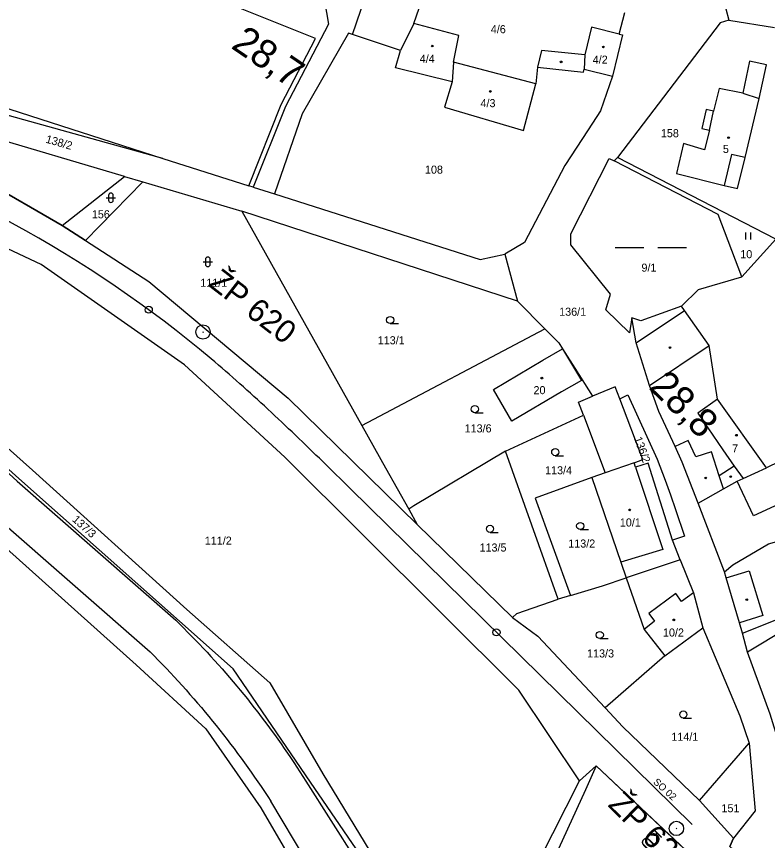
# Model space of a CAD drawing. Extents: x -793666 to -785424, y -1118958 to -1108761.
# Drawn here: x -789506.1 to -789347.7, y -1114452.4 to -1114278.7 of the extents above; entities that cross this region are included whole.
import ezdxf

# ---------------------------------------------------------------- set-up
doc = ezdxf.new("R2010")
doc.units = 0
for name, color, linetype in [('1', 7, 'Continuous'), ('Hranice parcel', 7, 'Continuous'), ('Parcelní čísla', 7, 'Continuous'), ('Vnitřní kresba', 7, 'Continuous'), ('Vrstva 53', 7, 'Continuous'), ('Vrstva 63', 7, 'Continuous'), ('Vrstva 7', 7, 'Continuous'), ('Značky budov', 7, 'Continuous'), ('Značky kultur', 7, 'Continuous')]:
    doc.layers.add(name, color=color, linetype=linetype)

msp = doc.modelspace()

# ---------------------------------------------------------------- linework, layer by layer
at = {"layer": '1'}
msp.add_line((-789435.79, -1114378.12), (-789363.55, -1114449.05), dxfattribs=at)
msp.add_line((-789435.79, -1114378.12), (-789363.55, -1114449.05), dxfattribs=at)
msp.add_line((-789435.79, -1114378.12), (-789363.55, -1114449.05), dxfattribs=at)
msp.add_lwpolyline([(-789435.79, -1114378.12), (-789436.5, -1114377.42), (-789437.21, -1114376.72), (-789437.93, -1114376.02), (-789438.64, -1114375.32), (-789439.36, -1114374.62), (-789440.07, -1114373.92), (-789440.78, -1114373.22), (-789441.5, -1114372.52), (-789442.22, -1114371.82), (-789442.93, -1114371.13), (-789443.65, -1114370.43), (-789444.37, -1114369.73), (-789445.09, -1114369.04), (-789445.81, -1114368.34), (-789446.53, -1114367.65), (-789447.25, -1114366.96), (-789447.97, -1114366.27), (-789448.7, -1114365.58), (-789449.42, -1114364.89), (-789450.15, -1114364.2), (-789450.88, -1114363.52), (-789451.6, -1114362.83), (-789452.33, -1114362.15), (-789453.07, -1114361.47), (-789453.8, -1114360.79), (-789454.54, -1114360.11), (-789455.27, -1114359.44), (-789456.01, -1114358.76), (-789456.75, -1114358.09), (-789457.5, -1114357.42), (-789458.24, -1114356.75), (-789458.99, -1114356.09), (-789459.74, -1114355.42), (-789460.49, -1114354.76), (-789461.24, -1114354.11), (-789462, -1114353.45), (-789462.75, -1114352.8), (-789463.51, -1114352.15), (-789464.28, -1114351.5), (-789465.04, -1114350.86)], dxfattribs=at)
msp.add_lwpolyline([(-789435.79, -1114378.12), (-789436.5, -1114377.42), (-789437.21, -1114376.72), (-789437.93, -1114376.02), (-789438.64, -1114375.32), (-789439.36, -1114374.62), (-789440.07, -1114373.92), (-789440.78, -1114373.22), (-789441.5, -1114372.52), (-789442.22, -1114371.82), (-789442.93, -1114371.13), (-789443.65, -1114370.43), (-789444.37, -1114369.73), (-789445.09, -1114369.04), (-789445.81, -1114368.34), (-789446.53, -1114367.65), (-789447.25, -1114366.96), (-789447.97, -1114366.27), (-789448.7, -1114365.58), (-789449.42, -1114364.89), (-789450.15, -1114364.2), (-789450.88, -1114363.52), (-789451.6, -1114362.83), (-789452.33, -1114362.15), (-789453.07, -1114361.47), (-789453.8, -1114360.79), (-789454.54, -1114360.11), (-789455.27, -1114359.44), (-789456.01, -1114358.76), (-789456.75, -1114358.09), (-789457.5, -1114357.42), (-789458.24, -1114356.75), (-789458.99, -1114356.09), (-789459.74, -1114355.42), (-789460.49, -1114354.76), (-789461.24, -1114354.11), (-789462, -1114353.45), (-789462.75, -1114352.8), (-789463.51, -1114352.15), (-789464.28, -1114351.5), (-789465.04, -1114350.86)], dxfattribs=at)
msp.add_lwpolyline([(-789435.79, -1114378.12), (-789436.5, -1114377.42), (-789437.21, -1114376.72), (-789437.93, -1114376.02), (-789438.64, -1114375.32), (-789439.36, -1114374.62), (-789440.07, -1114373.92), (-789440.78, -1114373.22), (-789441.5, -1114372.52), (-789442.22, -1114371.82), (-789442.93, -1114371.13), (-789443.65, -1114370.43), (-789444.37, -1114369.73), (-789445.09, -1114369.04), (-789445.81, -1114368.34), (-789446.53, -1114367.65), (-789447.25, -1114366.96), (-789447.97, -1114366.27), (-789448.7, -1114365.58), (-789449.42, -1114364.89), (-789450.15, -1114364.2), (-789450.88, -1114363.52), (-789451.6, -1114362.83), (-789452.33, -1114362.15), (-789453.07, -1114361.47), (-789453.8, -1114360.79), (-789454.54, -1114360.11), (-789455.27, -1114359.44), (-789456.01, -1114358.76), (-789456.75, -1114358.09), (-789457.5, -1114357.42), (-789458.24, -1114356.75), (-789458.99, -1114356.09), (-789459.74, -1114355.42), (-789460.49, -1114354.76), (-789461.24, -1114354.11), (-789462, -1114353.45), (-789462.75, -1114352.8), (-789463.51, -1114352.15), (-789464.28, -1114351.5), (-789465.04, -1114350.86)], dxfattribs=at)
for centre in [(-789478.21, -1114340.49), (-789404.86, -1114408.52)]:
    msp.add_circle(centre, 0.75, dxfattribs=at)
msp.add_arc((-789628.9, -1114546.24), 255, 50.0141, 72.8377, dxfattribs=at)
msp.add_arc((-789628.9, -1114546.24), 255, 50.0141, 72.8377, dxfattribs=at)
msp.add_arc((-789628.9, -1114546.24), 255, 50.0141, 72.8377, dxfattribs=at)
at = {"layer": 'Hranice parcel'}
for p, q in [((-789357.67, -1114272.43), (-789355.8, -1114279.44)), ((-789435.21, -1114282.44), (-789432.19, -1114273.58)), ((-789475.21, -1114308.57), (-789585.72, -1114278.05)), ((-789378.96, -1114282.38), (-789377.78, -1114277.85)), ((-789422.26, -1114280.14), (-789425.12, -1114285.82)), ((-789355.8, -1114279.44), (-789346.22, -1114281.01)), ((-789425.12, -1114285.82), (-789435.21, -1114282.44)), ((-789413.93, -1114288.28), (-789414.22, -1114292.44)), ((-789396.58, -1114292.88), (-789413.93, -1114288.28)), ((-789396.19, -1114289.36), (-789396.58, -1114292.88)), ((-789475.21, -1114308.57), (-789457.13, -1114314.34)), ((-789380.04, -1114309.13), (-789379.32, -1114308.36)), ((-789345.93, -1114325.6), (-789379.32, -1114308.36)), ((-789496.46, -1114322.71), (-789483.32, -1114312.4)), ((-789483.32, -1114312.4), (-789479.44, -1114313.55)), ((-789479.44, -1114313.55), (-789491.56, -1114325.89)), ((-789479.44, -1114313.55), (-789458.58, -1114319.72)), ((-789456.17, -1114314.65), (-789457.13, -1114314.34)), ((-789456.17, -1114314.65), (-789451.67, -1114316.09)), ((-789458.58, -1114319.72), (-789433.25, -1114364.91)), ((-789400.45, -1114338.66), (-789458.58, -1114319.72)), ((-789491.56, -1114325.89), (-789496.46, -1114322.71)), ((-789353.07, -1114333.57), (-789345.93, -1114325.6)), ((-789403.1, -1114328.81), (-789400.45, -1114338.66)), ((-789400.45, -1114338.66), (-789394.68, -1114344.5)), ((-789433.25, -1114364.91), (-789394.68, -1114344.5)), ((-789378.83, -1114359.27), (-789377.12, -1114358.42)), ((-789402.98, -1114370.28), (-789386.48, -1114362.74)), ((-789402.98, -1114370.28), (-789422.27, -1114381.87)), ((-789391.84, -1114401.52), (-789402.98, -1114370.28)), ((-789422.27, -1114381.87), (-789423.37, -1114382.53)), ((-789423.37, -1114382.53), (-789421.56, -1114385.77)), ((-789356.78, -1114395.78), (-789362.29, -1114381.31)), ((-789421.56, -1114385.77), (-789401.5, -1114405.4)), ((-789365.17, -1114388.27), (-789367.72, -1114389.08)), ((-789366.1, -1114393.2), (-789367.72, -1114389.08)), ((-789366.1, -1114393.2), (-789377.47, -1114397)), ((-789389.24, -1114400.76), (-789391.84, -1114401.52)), ((-789369.37, -1114413.5), (-789361.3, -1114407.6)), ((-789369.37, -1114413.5), (-789381.93, -1114424.44)), ((-789362.04, -1114444), (-789351.52, -1114431.88)), ((-789387.36, -1114439.86), (-789383.79, -1114436.65)), ((-789360.15, -1114458.92), (-789383.79, -1114436.65)), ((-789411.55, -1114487.64), (-789387.36, -1114439.86)), ((-789362.04, -1114444), (-789354.83, -1114451.89))]:
    msp.add_line(p, q, dxfattribs=at)
for points in [[(-789457.13, -1114314.34), (-789450.28, -1114297.22), (-789443.03, -1114283.31), (-789477.17, -1114269.61), (-789474.61, -1114263)], [(-789474.61, -1114263), (-789460.34, -1114269.01), (-789441.12, -1114275.38), (-789440.3, -1114280.25), (-789449.37, -1114297.64), (-789456.17, -1114314.65)], [(-789422.26, -1114280.14), (-789417.79, -1114267.12), (-789397.05, -1114272.68)], [(-789585.72, -1114278.05), (-789547.28, -1114285.86), (-789509.8, -1114297.51), (-789475.21, -1114308.57)], [(-789413.93, -1114288.28), (-789412.77, -1114282.7), (-789422.26, -1114280.14)], [(-789355.8, -1114279.44), (-789357.66, -1114280.02), (-789379.32, -1114308.36)], [(-789378.96, -1114282.38), (-789384.81, -1114280.9), (-789386.23, -1114286.78), (-789395.35, -1114285.83), (-789396.19, -1114289.36)], [(-789483.32, -1114312.4), (-789513.31, -1114303.51), (-789548.79, -1114294.18), (-789586.59, -1114284.77), (-789594.01, -1114283.11)], [(-789435.21, -1114282.44), (-789436.06, -1114282.16), (-789445.82, -1114299.21), (-789451.67, -1114316.09)], [(-789378.96, -1114282.38), (-789378.29, -1114282.55), (-789380.36, -1114291.23)], [(-789414.22, -1114292.44), (-789426.15, -1114289.46), (-789425.12, -1114285.82)], [(-789496.46, -1114322.71), (-789513.07, -1114313.2), (-789534.19, -1114304.37), (-789557.19, -1114296.51), (-789595.15, -1114288.29)], [(-789352.41, -1114308.4), (-789349.45, -1114295.92), (-789347.9, -1114288.89), (-789351.44, -1114288.11), (-789352.91, -1114294.8), (-789357.89, -1114293.87), (-789359.05, -1114298.6), (-789360.62, -1114298.25), (-789361.55, -1114302.27), (-789359.93, -1114302.63), (-789360.96, -1114306.79), (-789365.4, -1114305.46), (-789366.85, -1114311.78), (-789356.83, -1114314.28), (-789353.99, -1114314.96), (-789352.41, -1114308.4)], [(-789396.19, -1114289.36), (-789386.5, -1114290.43), (-789386.38, -1114289.79), (-789380.36, -1114291.23)], [(-789414.22, -1114292.44), (-789415.8, -1114297.79), (-789399.12, -1114302.71), (-789396.58, -1114292.88)], [(-789380.36, -1114291.23), (-789382.89, -1114298.57), (-789385.5, -1114302.58), (-789390.44, -1114310.07), (-789398.91, -1114326.29), (-789403.1, -1114328.81)], [(-789411.55, -1114487.64), (-789444.12, -1114440.1), (-789460.39, -1114416.23), (-789471.74, -1114406.17), (-789505.63, -1114376.09), (-789563.4, -1114324.15), (-789590.47, -1114299.37)], [(-789587.26, -1114300.1), (-789562.09, -1114321.4), (-789502.74, -1114374.33), (-789470.17, -1114403.72), (-789452.65, -1114419.15), (-789441.48, -1114438.37), (-789411.55, -1114487.64)], [(-789387.36, -1114439.86), (-789400.13, -1114420.69), (-789449.47, -1114371.56), (-789470.68, -1114352.09), (-789500.91, -1114330.99), (-789534.18, -1114315.38), (-789561.38, -1114306.6), (-789587.26, -1114300.1)], [(-789376.31, -1114342.2), (-789376.78, -1114345.36), (-789381.77, -1114340.53), (-789380.77, -1114337.2), (-789389.16, -1114326.83), (-789389.18, -1114324.51), (-789381.06, -1114308.61), (-789380.04, -1114309.13)], [(-789353.07, -1114333.57), (-789358.06, -1114320.42), (-789380.04, -1114309.13)], [(-789451.67, -1114316.09), (-789408.31, -1114329.88), (-789403.1, -1114328.81)], [(-789491.56, -1114325.89), (-789478.18, -1114334.57), (-789448.8, -1114359.16), (-789421.56, -1114385.77)], [(-789575.6, -1114332.86), (-789515.81, -1114384.07), (-789480.88, -1114415.35), (-789466.19, -1114428.84), (-789454.55, -1114445.52), (-789423.09, -1114499.54)], [(-789365.85, -1114339.74), (-789362.21, -1114336.23), (-789353.07, -1114333.57)], [(-789365.85, -1114339.74), (-789374.43, -1114342.86), (-789376.31, -1114342.2)], [(-789347.91, -1114373.86), (-789358.22, -1114359.34), (-789359.98, -1114348.02), (-789365.21, -1114340.65), (-789365.85, -1114339.74)], [(-789362.29, -1114381.31), (-789365.66, -1114372.62), (-789367.19, -1114369.32), (-789370.62, -1114361.93), (-789372.54, -1114356.45), (-789375.35, -1114347.46), (-789376.31, -1114342.2)], [(-789394.68, -1114344.5), (-789391.73, -1114347.48), (-789390.92, -1114348.76), (-789388.33, -1114352.83), (-789384.57, -1114358.74)], [(-789395.08, -1114351.16), (-789390.92, -1114348.76), (-789386.95, -1114355.43), (-789391.16, -1114357.81), (-789401.58, -1114363.96), (-789405.49, -1114357.34), (-789395.08, -1114351.16)], [(-789378.83, -1114359.27), (-789379.78, -1114356.76), (-789384.57, -1114358.74)], [(-789377.12, -1114358.42), (-789370.96, -1114372), (-789369.26, -1114376.42), (-789368.13, -1114379.55), (-789367.08, -1114382.6), (-789365.17, -1114388.27)], [(-789386.48, -1114362.74), (-789387.52, -1114359.96), (-789384.57, -1114358.74)], [(-789367.72, -1114389.08), (-789372.87, -1114372.81), (-789375.52, -1114373.69), (-789375.84, -1114372.74), (-789373.95, -1114372.08), (-789378.83, -1114359.27)], [(-789386.48, -1114362.74), (-789381.92, -1114374.87), (-789384.77, -1114375.86)], [(-789325.87, -1114363.09), (-789334.03, -1114367.08), (-789347.91, -1114373.86)], [(-789433.25, -1114364.91), (-789428.26, -1114373.81), (-789423.37, -1114382.53)], [(-789362.29, -1114381.31), (-789356.96, -1114378.29), (-789354.06, -1114376.65), (-789352.82, -1114376.1), (-789347.91, -1114373.86)], [(-789384.77, -1114375.86), (-789396.72, -1114380.19), (-789389.24, -1114400.76)], [(-789384.77, -1114375.86), (-789378.59, -1114393.72), (-789377.47, -1114397)], [(-789356.78, -1114395.78), (-789355.02, -1114394.26), (-789347.44, -1114389.86), (-789341.4, -1114388.19), (-789340.64, -1114391.87), (-789337.93, -1114391.48)], [(-789366.1, -1114393.2), (-789363.32, -1114400.16), (-789361.3, -1114407.6)], [(-789352.96, -1114408.67), (-789353.59, -1114406.49), (-789356.43, -1114397.01), (-789356.78, -1114395.78)], [(-789389.24, -1114400.76), (-789382.52, -1114398.68), (-789377.47, -1114397)], [(-789377.47, -1114397), (-789373.69, -1114407.91), (-789369.37, -1114413.5)], [(-789401.5, -1114405.4), (-789400.58, -1114404.52), (-789391.84, -1114401.52)], [(-789352.96, -1114408.67), (-789343.28, -1114404.79), (-789335.13, -1114401.59)], [(-789401.5, -1114405.4), (-789396.12, -1114409.35), (-789381.93, -1114424.44)], [(-789361.3, -1114407.6), (-789353.54, -1114426.13), (-789351.52, -1114431.88)], [(-789343.91, -1114436.21), (-789347.12, -1114425.76), (-789351.91, -1114412.73), (-789352.96, -1114408.67)], [(-789381.93, -1114424.44), (-789378.22, -1114428.46), (-789362.04, -1114444)], [(-789351.52, -1114431.88), (-789350.26, -1114446.16), (-789354.83, -1114451.89)], [(-789383.79, -1114436.65), (-789386.1, -1114441.7), (-789397.47, -1114466.61), (-789411.55, -1114487.64)], [(-789314.84, -1114486.39), (-789329.78, -1114474.08), (-789342.35, -1114454.54), (-789350.58, -1114455.19), (-789352.15, -1114456.75), (-789355.6, -1114453.64), (-789354.83, -1114451.89)]]:
    msp.add_lwpolyline(points, dxfattribs=at)
at = {"layer": 'Vnitřní kresba'}
for p, q in [((-789386.23, -1114286.78), (-789386.38, -1114289.79)), ((-789352.91, -1114294.8), (-789349.45, -1114295.92)), ((-789359.93, -1114302.63), (-789359.05, -1114298.6)), ((-789355.26, -1114307.76), (-789356.83, -1114314.28)), ((-789352.41, -1114308.4), (-789355.26, -1114307.76)), ((-789563.81, -1114324.53), (-789505.98, -1114376.61)), ((-789375.35, -1114347.46), (-789365.21, -1114340.65)), ((-789372.54, -1114356.45), (-789359.98, -1114348.02)), ((-789358.22, -1114359.34), (-789362.38, -1114362.32)), ((-789362.38, -1114362.32), (-789357.09, -1114370.03)), ((-789364.43, -1114368.08), (-789367.19, -1114369.32)), ((-789362.77, -1114371.54), (-789364.43, -1114368.08)), ((-789359.49, -1114370.43), (-789362.77, -1114371.54)), ((-789357.86, -1114375.51), (-789359.49, -1114370.43)), ((-789357.09, -1114370.03), (-789354.71, -1114373.49)), ((-789375.84, -1114372.74), (-789381.92, -1114374.87)), ((-789375.52, -1114373.69), (-789369.75, -1114391.05)), ((-789354.71, -1114373.49), (-789357.86, -1114375.51)), ((-789354.71, -1114373.49), (-789352.82, -1114376.1)), ((-789356.96, -1114378.29), (-789357.86, -1114375.51)), ((-789505.98, -1114376.61), (-789472.53, -1114405.97)), ((-789350.63, -1114383.96), (-789354.06, -1114376.65)), ((-789512.77, -1114382.14), (-789477.93, -1114412.6)), ((-789345.31, -1114381.51), (-789350.63, -1114383.96)), ((-789369.75, -1114391.05), (-789378.59, -1114393.72)), ((-789356.43, -1114397.01), (-789351.51, -1114395.53)), ((-789351.51, -1114395.53), (-789348.65, -1114404.97)), ((-789363.32, -1114400.16), (-789365.81, -1114401.98)), ((-789367.05, -1114400.36), (-789372.71, -1114404.54)), ((-789365.81, -1114401.98), (-789367.05, -1114400.36)), ((-789372.71, -1114404.54), (-789371.49, -1114406.19)), ((-789348.65, -1114404.97), (-789353.59, -1114406.49)), ((-789371.49, -1114406.19), (-789373.69, -1114407.91)), ((-789342.79, -1114407.21), (-789351.91, -1114412.73)), ((-789445.06, -1114439.9), (-789412.76, -1114490.76)), ((-789420.6, -1114497.33), (-789452.44, -1114444.13))]:
    msp.add_line(p, q, dxfattribs=at)
for points in [[(-789472.53, -1114405.97), (-789471.68, -1114406.8), (-789470.84, -1114407.63), (-789470.01, -1114408.47), (-789469.18, -1114409.31), (-789468.35, -1114410.16), (-789467.54, -1114411.01), (-789466.72, -1114411.87), (-789465.91, -1114412.73), (-789465.11, -1114413.6), (-789464.32, -1114414.48), (-789463.53, -1114415.36), (-789462.74, -1114416.24), (-789461.96, -1114417.13), (-789461.19, -1114418.02), (-789460.42, -1114418.92), (-789459.66, -1114419.83), (-789458.9, -1114420.74), (-789458.15, -1114421.65), (-789457.41, -1114422.57), (-789456.67, -1114423.5), (-789455.94, -1114424.43), (-789455.21, -1114425.36), (-789454.49, -1114426.3), (-789453.78, -1114427.24), (-789453.07, -1114428.19), (-789452.37, -1114429.14), (-789451.67, -1114430.09), (-789450.98, -1114431.06), (-789450.3, -1114432.02), (-789449.62, -1114432.99), (-789448.95, -1114433.97), (-789448.29, -1114434.94), (-789447.63, -1114435.93), (-789446.98, -1114436.91), (-789446.33, -1114437.91), (-789445.69, -1114438.9), (-789445.06, -1114439.9)], [(-789477.93, -1114412.6), (-789477.06, -1114413.48), (-789476.2, -1114414.35), (-789475.35, -1114415.24), (-789474.5, -1114416.13), (-789473.66, -1114417.03), (-789472.82, -1114417.93), (-789471.99, -1114418.84), (-789471.16, -1114419.75), (-789470.34, -1114420.67), (-789469.52, -1114421.59), (-789468.71, -1114422.52), (-789467.91, -1114423.45), (-789467.11, -1114424.39), (-789466.32, -1114425.33), (-789465.54, -1114426.27), (-789464.76, -1114427.23), (-789463.98, -1114428.18), (-789463.21, -1114429.15), (-789462.45, -1114430.11), (-789461.7, -1114431.08), (-789460.95, -1114432.06), (-789460.21, -1114433.04), (-789459.47, -1114434.03), (-789458.74, -1114435.02), (-789458.01, -1114436.01), (-789457.29, -1114437.01), (-789456.58, -1114438.02), (-789455.88, -1114439.02), (-789455.18, -1114440.04), (-789454.48, -1114441.05), (-789453.8, -1114442.07), (-789453.11, -1114443.1), (-789452.44, -1114444.13)]]:
    msp.add_lwpolyline(points, dxfattribs=at)
at = {"layer": 'Vrstva 53'}
for points in [[(-789603.91, -1114286.39), (-789557.19, -1114296.51), (-789534.19, -1114304.37), (-789513.07, -1114313.2), (-789496.46, -1114322.71), (-789491.56, -1114325.89), (-789478.18, -1114334.57), (-789448.8, -1114359.16), (-789421.56, -1114385.77), (-789401.5, -1114405.4), (-789396.12, -1114409.35), (-789381.93, -1114424.44), (-789378.22, -1114428.46), (-789362.04, -1114444), (-789354.83, -1114451.89), (-789355.6, -1114453.64), (-789352.15, -1114456.75), (-789350.58, -1114455.19), (-789342.35, -1114454.54), (-789329.78, -1114474.08), (-789314.84, -1114486.39)], [(-789332.87, -1114495.13), (-789342.11, -1114483.58), (-789343.4, -1114478.53), (-789356.86, -1114462.31), (-789355.65, -1114460.93), (-789359, -1114457.59), (-789360.15, -1114458.92), (-789383.79, -1114436.65), (-789387.36, -1114439.86), (-789400.13, -1114420.69), (-789449.47, -1114371.56), (-789470.68, -1114352.09), (-789500.91, -1114330.99), (-789534.18, -1114315.38), (-789561.38, -1114306.6), (-789587.26, -1114300.1), (-789590.47, -1114299.37), (-789592.9, -1114298.82), (-789600.46, -1114294.39)]]:
    msp.add_lwpolyline(points, dxfattribs=at)
at = {"layer": 'Vrstva 63'}
for p, q in [((-789466.84, -1114345.12), (-789466.69, -1114345.24)), ((-789366.96, -1114449.8), (-789366.82, -1114449.94))]:
    msp.add_line(p, q, dxfattribs=at)
for centre in [(-789466.77, -1114345.18), (-789366.89, -1114449.87)]:
    msp.add_circle(centre, 1.51, dxfattribs=at)
at = {"layer": 'Značky budov'}
for centre in [(-789418.39, -1114284.89), (-789382.3, -1114285.09), (-789391.21, -1114288.23), (-789406.16, -1114294.47), (-789355.9, -1114304.22), (-789368.24, -1114348.46), (-789395.28, -1114354.91), (-789354.23, -1114366.95), (-789360.71, -1114375.97), (-789355.43, -1114375.69), (-789376.75, -1114382.7), (-789352.04, -1114401.64), (-789367.45, -1114405.88)]:
    msp.add_circle(centre, 0.175, dxfattribs=at)
at = {"layer": 'Značky kultur'}
for p, q in [((-789486.7, -1114316.38), (-789486.7, -1114317.38)), ((-789485.7, -1114317.38), (-789485.7, -1114316.38)), ((-789487.2, -1114316.88), (-789485.2, -1114316.88)), ((-789352.22, -1114325.71), (-789352.22, -1114324.21)), ((-789351.22, -1114325.71), (-789351.22, -1114324.21)), ((-789379.79, -1114327.38), (-789373.79, -1114327.38)), ((-789370.79, -1114327.38), (-789364.79, -1114327.38)), ((-789466.75, -1114330.39), (-789464.75, -1114330.39)), ((-789466.25, -1114329.89), (-789466.25, -1114330.89)), ((-789465.25, -1114330.89), (-789465.25, -1114329.89)), ((-789427.28, -1114343.41), (-789425.53, -1114343.41)), ((-789409.42, -1114362.2), (-789407.67, -1114362.2)), ((-789392.45, -1114371.27), (-789390.7, -1114371.27)), ((-789406.22, -1114387.45), (-789404.47, -1114387.45)), ((-789387.19, -1114386.84), (-789385.44, -1114386.84)), ((-789383.06, -1114409.82), (-789381.31, -1114409.82)), ((-789365.44, -1114426.6), (-789363.69, -1114426.6))]:
    msp.add_line(p, q, dxfattribs=at)
for centre in [(-789427.28, -1114342.66), (-789409.42, -1114361.45), (-789392.45, -1114370.52), (-789406.22, -1114386.7), (-789387.19, -1114386.09), (-789383.06, -1114409.07), (-789365.44, -1114425.85)]:
    msp.add_circle(centre, 0.75, dxfattribs=at)
for centre, start, end in [((-789486.2, -1114316.38), 0, 180), ((-789486.2, -1114317.38), 180, 359.9879), ((-789465.75, -1114329.89), 0, 180), ((-789465.75, -1114330.89), 180, 359.9879)]:
    msp.add_arc(centre, 0.5, start, end, dxfattribs=at)

# ---------------------------------------------------------------- texts
at = {"layer": '1'}
for s, height, rotation, p in [('SO 02', 1.5, 317.5674, (-789371.91, -1114440.24)), ('KÚ', 2.5, 225.5203, (-789371.48, -1114449.71))]:
    msp.add_text(s, height=height, rotation=rotation, dxfattribs=at).set_placement(p)
at = {"layer": 'Parcelní čísla'}
for s, p in [('4/6', (-789406.05, -1114282.19)), ('4/4', (-789421.04, -1114288.41)), ('4/2', (-789384.55, -1114288.61)), ('4/3', (-789408.22, -1114297.78)), ('158', (-789370.17, -1114304.12)), ('5', (-789357.09, -1114307.44)), ('108', (-789419.94, -1114311.8)), ('156', (-789490.22, -1114321.22)), ('10', (-789353.42, -1114329.63)), ('9/1', (-789374.27, -1114332.47)), ('111/1', (-789467.34, -1114335.66)), ('136/1', (-789391.63, -1114341.76)), ('113/1', (-789429.91, -1114347.78)), ('20', (-789397.04, -1114358.3)), ('113/6', (-789411.58, -1114366.36)), ('7', (-789355.14, -1114370.58)), ('113/4', (-789394.6, -1114375.19)), ('10/1', (-789378.83, -1114386.2)), ('111/2', (-789466.39, -1114390.03)), ('113/5', (-789408.43, -1114391.48)), ('113/2', (-789389.71, -1114390.64)), ('10/2', (-789369.73, -1114409.4)), ('113/3', (-789385.74, -1114413.81)), ('114/1', (-789367.96, -1114431.39)), ('151', (-789357.39, -1114446.45))]:
    msp.add_text(s, height=1.7, dxfattribs=at).set_placement(p)
for s, rotation, p in [('138/2', 344, (-789500.08, -1114305.23)), ('136/2', 290, (-789375.87, -1114367.61)), ('137/3', 318, (-789494.48, -1114384.93))]:
    msp.add_text(s, height=1.7, rotation=rotation, dxfattribs=at).set_placement(p)
at = {"layer": 'Vrstva 63'}
for s, rotation, p in [('ŽP 620', 322.2871, (-789465.88, -1114335.32)), ('ŽP 621', 315.5331, (-789381.54, -1114445.06))]:
    msp.add_text(s, height=4.8, rotation=rotation, dxfattribs=at).set_placement(p)
at = {"layer": 'Vrstva 7'}
for s, rotation, p in [('28,7', 325.7528, (-789461.06, -1114285.2)), ('28,8', 315.5472, (-789372.9, -1114357.01))]:
    msp.add_text(s, height=6, rotation=rotation, dxfattribs=at).set_placement(p)

doc.saveas('drawing.dxf')
